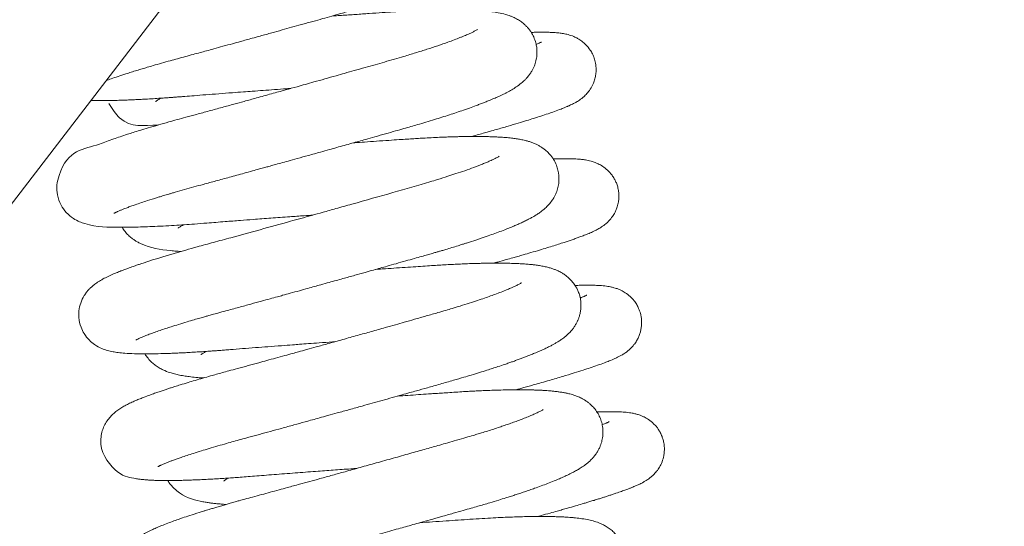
# Model space of a CAD drawing. Header units: inches. Extents: x 0 to 77643, y -44170 to 0.
# Tile 438 of 546: x 76276.89 to 76281.84, y -39549.26 to -39546.71. Entities that reach past the tile are written whole.
import ezdxf

# ---------------------------------------------------------------- set-up
doc = ezdxf.new("R2010")
doc.units = ezdxf.units.IN
doc.header["$MEASUREMENT"] = 0
doc.layers.get('0').update_dxf_attribs({"lineweight": 0})
doc.layers.get('Defpoints').update_dxf_attribs({"lineweight": 0})
doc.styles.get("Standard").update_dxf_attribs({"font": 'arial.ttf', "width": 0.75})
doc.dimstyles.get("Standard").update_dxf_attribs({"dimtxt": 0.18, "dimasz": 0.18, "dimexe": 0.18, "dimexo": 0.0625, "dimgap": 0.09, "dimtad": 0, "dimtih": 1, "dimtoh": 1, "dimdec": 4, "dimzin": 0, "dimdsep": 46, "dimtxsty": 'Standard', "dimcen": 0.09, "dimadec": 0, "dimazin": 0, "dimtfac": 1, "dimtdec": 4, "dimtofl": 0, "dimtmove": 0, "dimatfit": 3, "dimfxl": 1, "dimtolj": 1, "dimtzin": 0, "dimarcsym": 0})

# ---------------------------------------------------------------- blocks, each defined once
blk = doc.blocks.new('*D1798')
at = {"color": 0, "linetype": 'Continuous', "lineweight": -2}
for p, q in [((76255.676, -39499.3347), (76255.676, -39778.2568)), ((76392.3455, -39761.3342), (76392.3455, -39778.2568)), ((76362.3455, -39778.0768), (76285.676, -39778.0768))]:
    blk.add_line(p, q, dxfattribs=at)
at = {"color": 0}
for points in [[(76285.676, -39773.0768), (76285.676, -39783.0768), (76255.676, -39778.0768)], [(76362.3455, -39783.0768), (76362.3455, -39773.0768), (76392.3455, -39778.0768)]]:
    blk.add_solid(points, dxfattribs=at)
at = {"layer": 'Defpoints', "color": 0}
for p in [(76255.676, -39499.2722), (76392.3455, -39761.2717), (76255.676, -39778.0768)]:
    blk.add_point(p, dxfattribs=at)
at = {"linetype": 'Continuous', "lineweight": 20, "ltscale": 12, "insert": (76325.7482, -39757.5668), "char_height": 30, "attachment_point": 5}
blk.add_mtext('\\A1;C', dxfattribs=at)
blk = doc.blocks.new('A$C440D5DCA')
at = {"color": 7, "linetype": 'Continuous'}
blk.add_line((408.177, 2476.251), (186.206, 2186.666), dxfattribs=at)
for points, knots in [([(245.505, 2264.032), (245.589, 2264.063), (245.78, 2264.132), (246.111, 2264.247), (246.454, 2264.359), (246.774, 2264.461), (247.052, 2264.547), (247.323, 2264.63), (247.594, 2264.71), (247.915, 2264.805), (248.299, 2264.915), (248.713, 2265.031), (249.112, 2265.14), (249.498, 2265.245), (249.876, 2265.348), (250.232, 2265.445), (250.577, 2265.539), (250.959, 2265.644), (251.395, 2265.764), (251.84, 2265.887), (252.232, 2265.995), (252.561, 2266.086), (252.892, 2266.177), (253.322, 2266.296), (253.822, 2266.435), (254.35, 2266.582), (254.844, 2266.72), (255.362, 2266.864), (255.882, 2267.01), (256.394, 2267.153), (256.839, 2267.278), (257.217, 2267.385), (257.521, 2267.47), (257.786, 2267.545), (258.048, 2267.619), (258.336, 2267.701), (258.644, 2267.788), (258.982, 2267.884), (259.357, 2267.991), (259.788, 2268.113), (260.266, 2268.253), (260.734, 2268.393), (261.145, 2268.52), (261.487, 2268.629), (261.798, 2268.729), (262.113, 2268.834), (262.43, 2268.943), (262.74, 2269.052), (263.031, 2269.159), (263.311, 2269.265), (263.554, 2269.361), (263.783, 2269.455), (263.996, 2269.547), (264.187, 2269.633), (264.344, 2269.707), (264.486, 2269.778), (264.636, 2269.857), (264.788, 2269.941), (264.944, 2270.036), (265.078, 2270.125), (265.211, 2270.223), (265.337, 2270.326), (265.445, 2270.426), (265.545, 2270.53), (265.639, 2270.64), (265.721, 2270.75), (265.788, 2270.856), (265.843, 2270.951), (265.898, 2271.062), (265.977, 2271.255), (266.041, 2271.495), (266.081, 2271.857), (266.043, 2272.218), (265.929, 2272.558), (265.811, 2272.791), (265.676, 2272.984), (265.573, 2273.103), (265.461, 2273.215), (265.351, 2273.311), (265.199, 2273.422), (265.021, 2273.529), (264.783, 2273.641), (264.507, 2273.734), (264.241, 2273.799), (263.954, 2273.851), (263.708, 2273.883), (263.468, 2273.908), (263.225, 2273.928), (262.931, 2273.946), (262.615, 2273.958), (262.317, 2273.965), (262.026, 2273.968), (261.722, 2273.969), (261.396, 2273.966), (261.054, 2273.96), (260.732, 2273.951), (260.446, 2273.941), (260.168, 2273.931), (259.848, 2273.917), (259.488, 2273.899), (259.131, 2273.879), (258.799, 2273.859), (258.441, 2273.835), (258.023, 2273.807), (257.493, 2273.772), (256.873, 2273.73), (256.274, 2273.688), (255.895, 2273.662), (255.749, 2273.652)], [0.318420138, 0.318420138, 0.318420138, 0.318420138, 0.318528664, 0.318652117, 0.318775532, 0.31885778, 0.318936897, 0.319009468, 0.319075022, 0.319147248, 0.319250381, 0.319349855, 0.319431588, 0.319515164, 0.31959826, 0.319669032, 0.319734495, 0.319807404, 0.319897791, 0.319991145, 0.320066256, 0.320122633, 0.320179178, 0.320253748, 0.320365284, 0.320459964, 0.320549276, 0.320641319, 0.320750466, 0.320841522, 0.320931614, 0.321004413, 0.321059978, 0.321108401, 0.32116026, 0.321215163, 0.321280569, 0.321346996, 0.321422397, 0.321514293, 0.321621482, 0.321736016, 0.321832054, 0.321911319, 0.321986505, 0.322066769, 0.322158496, 0.322245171, 0.322332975, 0.322420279, 0.32251003, 0.322576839, 0.322661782, 0.322747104, 0.322800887, 0.322856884, 0.322927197, 0.323001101, 0.32306805, 0.32314303, 0.32320428, 0.323253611, 0.323313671, 0.323355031, 0.323390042, 0.323441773, 0.323465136, 0.323488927, 0.323524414, 0.323561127, 0.323627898, 0.323684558, 0.323794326, 0.323848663, 0.323909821, 0.323958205, 0.32399836, 0.324025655, 0.32407088, 0.324116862, 0.324162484, 0.324251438, 0.32436887, 0.32448395, 0.32459061, 0.324710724, 0.324776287, 0.324862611, 0.324973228, 0.325075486, 0.325163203, 0.325243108, 0.325325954, 0.32541442, 0.325500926, 0.325585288, 0.325649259, 0.325703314, 0.32577847, 0.325865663, 0.325939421, 0.326007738, 0.326074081, 0.326160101, 0.326261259, 0.326388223, 0.326518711, 0.32659958, 0.32659958, 0.32659958, 0.32659958]), ([(245.913, 2257.365), (245.913, 2257.365), (245.916, 2257.367), (245.933, 2257.376), (245.967, 2257.394), (246.001, 2257.411), (246.043, 2257.431), (246.109, 2257.461), (246.205, 2257.503), (246.333, 2257.555), (246.457, 2257.604), (246.595, 2257.657), (246.765, 2257.719), (247, 2257.803), (247.281, 2257.898), (247.643, 2258.017), (247.981, 2258.124), (248.264, 2258.21), (248.413, 2258.255), (248.537, 2258.293), (248.668, 2258.332), (248.821, 2258.377), (249.083, 2258.453), (249.448, 2258.558), (249.922, 2258.69), (250.446, 2258.833), (251.042, 2258.995), (251.727, 2259.182), (252.343, 2259.351), (252.849, 2259.491), (253.193, 2259.586), (253.466, 2259.661), (253.716, 2259.73), (253.984, 2259.804), (254.308, 2259.894), (254.691, 2260), (255.155, 2260.129), (255.698, 2260.28), (256.239, 2260.431), (256.713, 2260.564), (257.113, 2260.676), (257.486, 2260.78), (257.856, 2260.884), (258.215, 2260.985), (258.602, 2261.094), (259.054, 2261.222), (259.554, 2261.363), (260.041, 2261.501), (260.463, 2261.622), (260.831, 2261.726), (261.201, 2261.834), (261.601, 2261.952), (262.01, 2262.076), (262.405, 2262.199), (262.77, 2262.316), (263.134, 2262.437), (263.501, 2262.561), (263.858, 2262.687), (264.153, 2262.796), (264.384, 2262.883), (264.58, 2262.96), (264.81, 2263.053), (265.05, 2263.154), (265.264, 2263.25), (265.417, 2263.323), (265.543, 2263.384), (265.706, 2263.467), (265.904, 2263.577), (266.139, 2263.723), (266.351, 2263.877), (266.526, 2264.031), (266.648, 2264.158), (266.74, 2264.265), (266.821, 2264.373), (266.883, 2264.47), (266.939, 2264.565), (266.996, 2264.677), (267.073, 2264.86), (267.141, 2265.098), (267.171, 2265.337), (267.173, 2265.543), (267.157, 2265.728), (267.112, 2265.965), (267.019, 2266.226), (266.9, 2266.445), (266.784, 2266.61), (266.677, 2266.736), (266.543, 2266.87), (266.381, 2267.002), (266.179, 2267.131), (265.996, 2267.222), (265.794, 2267.304), (265.541, 2267.385), (265.247, 2267.451), (264.924, 2267.501), (264.611, 2267.536), (264.257, 2267.565), (263.846, 2267.585), (263.409, 2267.596), (263.022, 2267.6), (262.659, 2267.598), (262.313, 2267.593), (261.947, 2267.585), (261.556, 2267.573), (261.077, 2267.554), (260.534, 2267.527), (259.948, 2267.493), (259.367, 2267.454), (258.853, 2267.42), (258.402, 2267.389), (258.056, 2267.365), (257.703, 2267.341), (257.358, 2267.317), (257.079, 2267.298), (256.913, 2267.287), (256.858, 2267.283), (256.854, 2267.283)], [0.305017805, 0.305017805, 0.305017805, 0.305017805, 0.305052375, 0.305098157, 0.305146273, 0.305190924, 0.30522697, 0.305267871, 0.305345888, 0.305423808, 0.3054832, 0.305532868, 0.305612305, 0.305697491, 0.305804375, 0.305902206, 0.306043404, 0.306098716, 0.306133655, 0.306162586, 0.306196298, 0.306234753, 0.306277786, 0.306390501, 0.306495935, 0.306600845, 0.306734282, 0.306872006, 0.30701914, 0.307099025, 0.307166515, 0.30721759, 0.307255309, 0.307308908, 0.307369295, 0.307438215, 0.307524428, 0.307629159, 0.307741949, 0.307827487, 0.307895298, 0.307967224, 0.30803895, 0.308106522, 0.308174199, 0.308263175, 0.308372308, 0.308473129, 0.308560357, 0.308636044, 0.308708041, 0.308801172, 0.308902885, 0.308990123, 0.30908399, 0.30917409, 0.309272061, 0.309380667, 0.309478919, 0.309539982, 0.309600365, 0.309672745, 0.309776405, 0.309862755, 0.309921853, 0.30996587, 0.310021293, 0.31013446, 0.310237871, 0.31035507, 0.310439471, 0.310481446, 0.310519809, 0.31056478, 0.310590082, 0.310611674, 0.310647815, 0.310685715, 0.310749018, 0.31080573, 0.310841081, 0.310877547, 0.310923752, 0.310990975, 0.311048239, 0.311083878, 0.311124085, 0.311161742, 0.311217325, 0.311283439, 0.311359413, 0.31141226, 0.31150595, 0.311658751, 0.311786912, 0.31189085, 0.312016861, 0.312169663, 0.31229649, 0.312414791, 0.312498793, 0.312589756, 0.312682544, 0.312770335, 0.31286839, 0.313012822, 0.313128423, 0.313239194, 0.313370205, 0.313435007, 0.313502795, 0.313569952, 0.31363601, 0.313697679, 0.313725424, 0.313728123, 0.313728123, 0.313728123, 0.313728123]), ([(264.174, 2266.607), (264.174, 2266.607), (264.172, 2266.605), (264.147, 2266.589), (264.093, 2266.558), (264.022, 2266.52), (263.959, 2266.488), (263.847, 2266.433), (263.709, 2266.371), (263.577, 2266.313), (263.447, 2266.259), (263.178, 2266.15), (262.769, 2265.996), (262.198, 2265.796), (261.655, 2265.617), (261.08, 2265.436), (260.528, 2265.269), (260.003, 2265.116), (259.523, 2264.979), (259.03, 2264.838), (258.523, 2264.693), (258.012, 2264.548), (257.524, 2264.41), (257.032, 2264.271), (256.518, 2264.126), (256.002, 2263.981), (255.537, 2263.851), (255.061, 2263.718), (254.494, 2263.56), (253.81, 2263.37), (253.115, 2263.177), (252.486, 2263.004), (251.913, 2262.846), (251.325, 2262.685), (250.694, 2262.513), (250.083, 2262.346), (249.547, 2262.202), (249.083, 2262.075), (248.621, 2261.946), (248.132, 2261.806), (247.652, 2261.665), (247.232, 2261.538), (246.892, 2261.433), (246.557, 2261.326), (246.229, 2261.219), (245.877, 2261.1), (245.526, 2260.977), (244.511, 2260.568), (243.492, 2260.591), (243.019, 2258.794), (243.052, 2258.267), (243.225, 2257.786), (243.523, 2257.376), (243.867, 2257.098), (244.189, 2256.933), (245.031, 2256.646), (245.688, 2256.666), (246.824, 2256.667), (247.349, 2256.681), (247.849, 2256.7), (248.374, 2256.725), (249.072, 2256.764), (249.807, 2256.814), (250.669, 2256.881), (251.437, 2256.942), (252.218, 2257.003), (252.984, 2257.061), (253.811, 2257.123), (254.67, 2257.187), (255.375, 2257.238), (255.763, 2257.266), (255.908, 2257.277)], [0.690760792, 0.690760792, 0.690760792, 0.690760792, 0.690779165, 0.690865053, 0.690941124, 0.690992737, 0.691028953, 0.691116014, 0.691196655, 0.69125336, 0.691306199, 0.691368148, 0.691584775, 0.691736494, 0.691885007, 0.692030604, 0.692170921, 0.69227524, 0.692383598, 0.692482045, 0.692584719, 0.692694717, 0.69278938, 0.692872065, 0.692981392, 0.693085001, 0.693166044, 0.69324426, 0.693353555, 0.693485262, 0.693629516, 0.693746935, 0.693845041, 0.693960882, 0.694092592, 0.694223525, 0.694337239, 0.694432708, 0.694526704, 0.694647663, 0.694774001, 0.694879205, 0.694970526, 0.695050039, 0.695160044, 0.695263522, 0.695384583, 0.695517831, 0.696422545, 0.696527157, 0.696623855, 0.696732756, 0.696827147, 0.696934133, 0.697031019, 0.697127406, 0.697866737, 0.698055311, 0.698192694, 0.698317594, 0.698455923, 0.698587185, 0.698812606, 0.69894371, 0.699129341, 0.699277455, 0.699398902, 0.699565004, 0.699738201, 0.699869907, 0.699948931, 0.699948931, 0.699948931, 0.699948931]), ([(263.88, 2261.229), (263.888, 2261.231), (264.013, 2261.265), (264.231, 2261.326), (264.526, 2261.408), (264.822, 2261.491), (265.119, 2261.575), (265.426, 2261.663), (265.799, 2261.772), (266.214, 2261.895), (266.639, 2262.024), (267.021, 2262.143), (267.382, 2262.259), (267.732, 2262.376), (268.069, 2262.494), (268.313, 2262.584), (268.482, 2262.65), (268.569, 2262.685), (268.64, 2262.715), (268.699, 2262.74), (268.754, 2262.764), (268.826, 2262.796), (268.912, 2262.837), (269.001, 2262.881), (269.082, 2262.924), (269.16, 2262.968), (269.253, 2263.025), (269.356, 2263.094), (269.488, 2263.196), (269.64, 2263.336), (269.817, 2263.547), (269.941, 2263.753), (270.039, 2263.977), (270.102, 2264.183), (270.141, 2264.425), (270.149, 2264.694), (270.111, 2264.97), (270.038, 2265.208), (269.951, 2265.404), (269.828, 2265.616), (269.65, 2265.834), (269.428, 2266.028), (269.219, 2266.162), (268.975, 2266.28), (268.731, 2266.358), (268.492, 2266.408), (268.262, 2266.439), (268.029, 2266.458), (267.797, 2266.468), (267.611, 2266.472), (267.475, 2266.472), (267.372, 2266.472), (267.257, 2266.471), (267.113, 2266.469), (266.986, 2266.466), (266.903, 2266.463), (266.884, 2266.463)], [0.313441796, 0.313441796, 0.313441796, 0.313441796, 0.31344745, 0.313523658, 0.313587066, 0.31364813, 0.313729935, 0.313799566, 0.313875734, 0.314011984, 0.314132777, 0.314239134, 0.314361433, 0.314488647, 0.314615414, 0.31476184, 0.314813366, 0.314858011, 0.314893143, 0.314922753, 0.314950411, 0.314982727, 0.31503699, 0.315091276, 0.315130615, 0.315166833, 0.315214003, 0.315263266, 0.315313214, 0.315367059, 0.315426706, 0.315491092, 0.315524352, 0.315574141, 0.315618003, 0.315668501, 0.31573014, 0.315778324, 0.315812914, 0.315854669, 0.315923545, 0.315982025, 0.316040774, 0.316095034, 0.316193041, 0.316291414, 0.316393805, 0.31651526, 0.31662359, 0.316711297, 0.31675109, 0.316790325, 0.316834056, 0.316883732, 0.316950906, 0.316969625, 0.316969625, 0.316969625, 0.316969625]), ([(267.39, 2265.974), (267.39, 2265.974), (267.387, 2265.972), (267.365, 2265.961), (267.314, 2265.938), (267.26, 2265.915), (267.202, 2265.891), (267.155, 2265.872), (267.127, 2265.862)], [0.6863337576, 0.6863337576, 0.6863337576, 0.6863337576, 0.6863647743, 0.686431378, 0.6864984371, 0.6865417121, 0.6865853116, 0.6866385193, 0.6866385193, 0.6866385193, 0.6866385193]), ([(244.75, 2263.043), (244.845, 2263.04), (245.032, 2263.036), (245.324, 2263.035), (245.602, 2263.037), (245.878, 2263.041), (246.149, 2263.048), (246.428, 2263.057), (246.696, 2263.068), (246.953, 2263.079), (247.215, 2263.092), (247.526, 2263.109), (247.875, 2263.129), (248.214, 2263.151), (248.483, 2263.169), (248.686, 2263.184), (248.866, 2263.197), (249.052, 2263.211), (249.258, 2263.227), (249.553, 2263.25), (249.978, 2263.284), (250.543, 2263.328), (251.184, 2263.377), (251.815, 2263.425), (252.379, 2263.468), (252.896, 2263.507), (253.416, 2263.545), (253.993, 2263.587), (254.458, 2263.621), (254.733, 2263.641), (254.802, 2263.646)], [0.684871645, 0.684871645, 0.684871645, 0.684871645, 0.684977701, 0.685071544, 0.685164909, 0.685240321, 0.685319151, 0.685398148, 0.685469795, 0.685531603, 0.685594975, 0.685665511, 0.685756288, 0.685839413, 0.685896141, 0.685934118, 0.685972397, 0.686011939, 0.686053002, 0.6861021, 0.686195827, 0.686312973, 0.686439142, 0.686568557, 0.686671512, 0.686754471, 0.686854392, 0.686957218, 0.687069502, 0.687107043, 0.687107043, 0.687107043, 0.687107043]), ([(245.66, 2262.89), (245.822, 2262.598), (246.587, 2261.559), (247.388, 2261.803), (248.142, 2261.802)], [0.6797454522, 0.6797454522, 0.6797454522, 0.6797454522, 0.6799766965, 0.6806893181, 0.6806893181, 0.6806893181, 0.6806893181]), ([(247.997, 2262.985), (247.997, 2262.985), (247.999, 2262.986), (248.009, 2262.994), (248.045, 2263.018), (248.109, 2263.058), (248.165, 2263.09), (248.221, 2263.121), (248.262, 2263.143), (248.287, 2263.156)], [0.3226974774, 0.3226974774, 0.3226974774, 0.3226974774, 0.3227158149, 0.3227689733, 0.3228430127, 0.3229077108, 0.3229474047, 0.3229836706, 0.3230296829, 0.3230296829, 0.3230296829, 0.3230296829]), ([(247.019, 2250.996), (247.019, 2250.996), (247.021, 2250.997), (247.031, 2251.003), (247.068, 2251.023), (247.151, 2251.063), (247.291, 2251.125), (247.462, 2251.196), (247.677, 2251.279), (247.936, 2251.374), (248.217, 2251.472), (248.503, 2251.568), (248.81, 2251.667), (249.166, 2251.779), (249.555, 2251.898), (249.919, 2252.006), (250.213, 2252.091), (250.443, 2252.157), (250.647, 2252.214), (250.871, 2252.277), (251.167, 2252.359), (251.611, 2252.479), (252.162, 2252.629), (252.763, 2252.794), (253.29, 2252.938), (253.734, 2253.06), (254.091, 2253.159), (254.425, 2253.251), (254.793, 2253.353), (255.216, 2253.47), (255.626, 2253.583), (255.984, 2253.683), (256.343, 2253.783), (256.819, 2253.915), (257.391, 2254.075), (257.991, 2254.242), (258.501, 2254.386), (258.927, 2254.505), (259.296, 2254.609), (259.676, 2254.716), (260.105, 2254.837), (260.564, 2254.967), (260.993, 2255.089), (261.355, 2255.191), (261.653, 2255.276), (261.887, 2255.343), (262.077, 2255.398), (262.237, 2255.444), (262.404, 2255.493), (262.621, 2255.558), (262.897, 2255.641), (263.181, 2255.728), (263.414, 2255.8), (263.602, 2255.86), (263.863, 2255.943), (264.211, 2256.057), (264.612, 2256.194), (264.977, 2256.323), (265.313, 2256.446), (265.619, 2256.564), (265.887, 2256.672), (266.107, 2256.765), (266.305, 2256.852), (266.502, 2256.943), (266.686, 2257.033), (266.862, 2257.126), (267.025, 2257.218), (267.19, 2257.319), (267.377, 2257.448), (267.569, 2257.602), (267.763, 2257.793), (267.918, 2257.987), (268.029, 2258.166), (268.106, 2258.315), (268.178, 2258.491), (268.245, 2258.724), (268.292, 2259.078), (268.26, 2259.448), (268.147, 2259.805), (268.008, 2260.081), (267.828, 2260.323), (267.659, 2260.491), (267.519, 2260.605), (267.395, 2260.692), (267.263, 2260.771), (267.112, 2260.847), (266.955, 2260.913), (266.791, 2260.97), (266.608, 2261.022), (266.412, 2261.067), (266.188, 2261.107), (265.943, 2261.142), (265.7, 2261.168), (265.46, 2261.187), (265.256, 2261.2), (265.041, 2261.211), (264.798, 2261.22), (264.524, 2261.226), (264.25, 2261.23), (263.985, 2261.23), (263.731, 2261.228), (263.487, 2261.225), (263.249, 2261.22), (263.009, 2261.214), (262.751, 2261.206), (262.439, 2261.195), (262.07, 2261.179), (261.677, 2261.159), (261.311, 2261.138), (260.978, 2261.118), (260.627, 2261.095), (260.213, 2261.067), (259.7, 2261.033), (259.119, 2260.993), (258.543, 2260.954), (258.159, 2260.927), (257.977, 2260.914), (257.959, 2260.913)], [0.292143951, 0.292143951, 0.292143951, 0.292143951, 0.292169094, 0.292212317, 0.29225537, 0.292372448, 0.292462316, 0.292552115, 0.292663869, 0.292769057, 0.29287331, 0.292970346, 0.29305377, 0.293162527, 0.293278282, 0.293368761, 0.293439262, 0.293493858, 0.29353418, 0.293581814, 0.29364808, 0.293732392, 0.293871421, 0.293995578, 0.29409945, 0.294185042, 0.294255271, 0.294306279, 0.294377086, 0.294465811, 0.294545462, 0.294608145, 0.294667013, 0.294746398, 0.294874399, 0.294987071, 0.295083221, 0.295163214, 0.295229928, 0.295295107, 0.295383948, 0.295481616, 0.295568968, 0.295644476, 0.295705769, 0.295756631, 0.295793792, 0.295828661, 0.295861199, 0.295904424, 0.29597325, 0.296049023, 0.296102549, 0.296139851, 0.296186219, 0.296296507, 0.296408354, 0.296510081, 0.296608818, 0.296713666, 0.296804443, 0.296884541, 0.296953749, 0.297030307, 0.297121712, 0.297192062, 0.297261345, 0.29734549, 0.297426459, 0.297531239, 0.297613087, 0.297694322, 0.297738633, 0.297775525, 0.297814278, 0.297873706, 0.297932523, 0.298043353, 0.298099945, 0.298167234, 0.298238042, 0.298299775, 0.298337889, 0.298373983, 0.298422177, 0.298470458, 0.298530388, 0.298597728, 0.298659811, 0.298751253, 0.298840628, 0.298932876, 0.299040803, 0.299122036, 0.299188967, 0.299250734, 0.299334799, 0.299419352, 0.299498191, 0.299571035, 0.299638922, 0.299700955, 0.299759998, 0.299817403, 0.299877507, 0.299944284, 0.300035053, 0.300128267, 0.300202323, 0.300268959, 0.300336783, 0.300418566, 0.30051935, 0.30064085, 0.300754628, 0.300845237, 0.300855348, 0.300855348, 0.300855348, 0.300855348]), ([(265.279, 2260.237), (265.279, 2260.237), (265.273, 2260.233), (265.239, 2260.212), (265.175, 2260.175), (265.081, 2260.127), (265.003, 2260.088), (264.918, 2260.048), (264.797, 2259.993), (264.635, 2259.924), (264.375, 2259.817), (264.019, 2259.68), (263.566, 2259.517), (263.126, 2259.368), (262.668, 2259.218), (262.229, 2259.08), (260.795, 2258.645), (259.01, 2258.147), (257.121, 2257.616), (256.442, 2257.426), (255.852, 2257.261), (255.305, 2257.109), (253.928, 2256.726), (252.582, 2256.356), (251.345, 2256.02), (250.918, 2255.904), (250.5, 2255.791), (250.033, 2255.662), (248.885, 2255.339), (247.944, 2255.052), (247.244, 2254.819), (247.075, 2254.762), (246.858, 2254.687), (246.624, 2254.603), (246.422, 2254.528), (246.267, 2254.468), (246.142, 2254.419), (246.019, 2254.369), (245.89, 2254.315), (245.754, 2254.255), (245.621, 2254.194), (245.484, 2254.127), (245.384, 2254.075), (245.282, 2254.018), (245.185, 2253.962), (245.068, 2253.887), (244.963, 2253.812), (244.864, 2253.735), (244.753, 2253.639), (244.643, 2253.528), (244.527, 2253.39), (244.385, 2253.188), (244.232, 2252.873), (244.145, 2252.49), (244.138, 2252.069), (244.227, 2251.67), (244.424, 2251.277), (244.656, 2250.989), (244.984, 2250.721), (245.298, 2250.561), (245.603, 2250.458), (245.86, 2250.401), (246.15, 2250.357), (246.483, 2250.324), (246.93, 2250.302), (247.445, 2250.294), (247.992, 2250.3), (248.427, 2250.311), (248.728, 2250.322), (248.868, 2250.328), (249.04, 2250.335), (249.267, 2250.345), (249.584, 2250.362), (249.922, 2250.381), (250.251, 2250.401), (250.548, 2250.421), (250.791, 2250.437), (251.011, 2250.453), (251.232, 2250.47), (251.484, 2250.489), (251.86, 2250.519), (252.376, 2250.56), (253.006, 2250.609), (253.662, 2250.659), (254.286, 2250.706), (254.819, 2250.746), (255.27, 2250.78), (255.716, 2250.813), (256.266, 2250.853), (256.71, 2250.885), (256.971, 2250.904), (257.013, 2250.907)], [0.703601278, 0.703601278, 0.703601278, 0.703601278, 0.70364904, 0.703726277, 0.703792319, 0.703870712, 0.70392319, 0.703968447, 0.704032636, 0.704113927, 0.704199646, 0.70436014, 0.704504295, 0.70463238, 0.704740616, 0.704871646, 0.704963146, 0.705767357, 0.705920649, 0.706042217, 0.706151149, 0.706252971, 0.706350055, 0.706928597, 0.707017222, 0.707110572, 0.707196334, 0.707285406, 0.707417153, 0.70797855, 0.708012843, 0.708063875, 0.708139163, 0.70823033, 0.708305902, 0.708360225, 0.708410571, 0.708456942, 0.708513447, 0.70857791, 0.708642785, 0.708703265, 0.708765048, 0.708800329, 0.708857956, 0.708921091, 0.708965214, 0.709002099, 0.709058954, 0.70910265, 0.709144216, 0.70919573, 0.709285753, 0.709368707, 0.709435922, 0.709536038, 0.709608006, 0.709698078, 0.709773, 0.70988857, 0.709990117, 0.710110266, 0.710221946, 0.710368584, 0.710559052, 0.710752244, 0.710908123, 0.711070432, 0.711123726, 0.711154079, 0.711178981, 0.711253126, 0.711330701, 0.711410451, 0.711493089, 0.711557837, 0.711609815, 0.711653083, 0.711700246, 0.711751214, 0.711812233, 0.711934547, 0.712064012, 0.712184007, 0.712312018, 0.712416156, 0.712479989, 0.712560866, 0.712660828, 0.712780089, 0.712802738, 0.712802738, 0.712802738, 0.712802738]), ([(264.993, 2254.86), (265.061, 2254.879), (265.276, 2254.938), (265.602, 2255.028), (265.934, 2255.121), (266.218, 2255.201), (266.521, 2255.288), (266.893, 2255.396), (267.289, 2255.513), (267.675, 2255.63), (268.016, 2255.736), (268.323, 2255.833), (268.577, 2255.916), (268.797, 2255.989), (268.995, 2256.057), (269.189, 2256.125), (269.356, 2256.186), (269.493, 2256.238), (269.609, 2256.283), (269.727, 2256.33), (269.849, 2256.382), (269.947, 2256.425), (270.03, 2256.464), (270.107, 2256.501), (270.188, 2256.543), (270.278, 2256.592), (270.369, 2256.647), (270.456, 2256.704), (270.539, 2256.764), (270.635, 2256.839), (270.772, 2256.965), (270.921, 2257.135), (271.048, 2257.328), (271.141, 2257.514), (271.214, 2257.709), (271.264, 2257.919), (271.287, 2258.123), (271.289, 2258.315), (271.267, 2258.524), (271.218, 2258.738), (271.146, 2258.934), (271.056, 2259.113), (270.957, 2259.268), (270.84, 2259.414), (270.685, 2259.573), (270.477, 2259.734), (270.263, 2259.852), (270.065, 2259.936), (269.902, 2259.987), (269.737, 2260.027), (269.585, 2260.054), (269.406, 2260.078), (269.226, 2260.093), (269.057, 2260.102), (268.887, 2260.108), (268.682, 2260.112), (268.423, 2260.111), (268.18, 2260.107), (268.03, 2260.102), (267.983, 2260.101)], [0.300572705, 0.300572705, 0.300572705, 0.300572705, 0.300617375, 0.300714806, 0.300792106, 0.30084862, 0.30091757, 0.301013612, 0.301130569, 0.301233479, 0.301338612, 0.301435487, 0.301526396, 0.30159642, 0.301671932, 0.301751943, 0.301830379, 0.301887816, 0.301939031, 0.301996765, 0.302063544, 0.302125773, 0.302159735, 0.302197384, 0.302247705, 0.302294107, 0.302340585, 0.302384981, 0.302414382, 0.30245358, 0.30249594, 0.302556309, 0.302610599, 0.302642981, 0.302684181, 0.302734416, 0.302770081, 0.302804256, 0.302846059, 0.302891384, 0.302931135, 0.302967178, 0.303009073, 0.303040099, 0.303080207, 0.303146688, 0.303211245, 0.303258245, 0.303327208, 0.303384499, 0.303447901, 0.30353374, 0.303630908, 0.303704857, 0.303768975, 0.303857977, 0.303966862, 0.304076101, 0.304123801, 0.304123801, 0.304123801, 0.304123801]), ([(246.319, 2256.666), (246.32, 2256.664), (246.366, 2256.586), (246.463, 2256.448), (246.636, 2256.258), (246.795, 2256.121), (246.946, 2256.013), (247.096, 2255.922), (247.726, 2255.605), (248.286, 2255.534), (249.011, 2255.464), (249.183, 2255.451), (249.268, 2255.445), (249.281, 2255.445)], [0.692359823, 0.692359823, 0.692359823, 0.692359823, 0.692361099, 0.692420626, 0.692478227, 0.692535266, 0.692580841, 0.692631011, 0.692689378, 0.693268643, 0.693355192, 0.693423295, 0.693436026, 0.693436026, 0.693436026, 0.693436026]), ([(249.141, 2256.624), (249.141, 2256.624), (249.142, 2256.625), (249.153, 2256.633), (249.172, 2256.646), (249.242, 2256.691), (249.315, 2256.733), (249.377, 2256.767), (249.416, 2256.788), (249.421, 2256.79)], [0.3098350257, 0.3098350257, 0.3098350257, 0.3098350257, 0.3098357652, 0.3098975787, 0.3099641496, 0.3100309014, 0.3100864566, 0.3101538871, 0.3101617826, 0.3101617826, 0.3101617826, 0.3101617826]), ([(248.124, 2244.626), (248.124, 2244.626), (248.126, 2244.628), (248.138, 2244.635), (248.163, 2244.648), (248.199, 2244.666), (248.24, 2244.685), (248.311, 2244.718), (248.424, 2244.768), (248.587, 2244.834), (248.749, 2244.896), (248.907, 2244.955), (249.086, 2245.02), (249.31, 2245.098), (249.582, 2245.189), (249.918, 2245.299), (250.288, 2245.415), (250.7, 2245.54), (251.123, 2245.665), (251.539, 2245.785), (251.924, 2245.893), (252.299, 2245.997), (252.728, 2246.113), (253.222, 2246.248), (253.768, 2246.397), (254.348, 2246.556), (254.931, 2246.716), (255.452, 2246.86), (255.882, 2246.979), (256.26, 2247.083), (256.676, 2247.199), (257.173, 2247.336), (257.753, 2247.498), (258.339, 2247.661), (258.889, 2247.815), (259.394, 2247.956), (259.894, 2248.097), (260.359, 2248.228), (260.764, 2248.342), (261.191, 2248.462), (261.701, 2248.606), (262.325, 2248.784), (262.937, 2248.957), (263.456, 2249.108), (263.891, 2249.237), (264.277, 2249.355), (264.634, 2249.467), (264.941, 2249.565), (265.24, 2249.663), (265.513, 2249.755), (265.754, 2249.838), (265.948, 2249.906), (266.137, 2249.974), (266.325, 2250.043), (266.504, 2250.11), (266.678, 2250.177), (266.862, 2250.25), (267.075, 2250.337), (267.271, 2250.42), (267.456, 2250.503), (267.624, 2250.582), (267.79, 2250.663), (267.95, 2250.747), (268.092, 2250.826), (268.208, 2250.896), (268.306, 2250.958), (268.385, 2251.012), (268.471, 2251.073), (268.575, 2251.152), (268.686, 2251.247), (268.787, 2251.344), (268.873, 2251.435), (268.956, 2251.533), (269.046, 2251.654), (269.135, 2251.798), (269.205, 2251.933), (269.273, 2252.097), (269.319, 2252.243), (269.361, 2252.429), (269.383, 2252.634), (269.384, 2252.814), (269.369, 2252.967), (269.352, 2253.072), (269.315, 2253.243), (269.251, 2253.427), (269.168, 2253.603), (269.063, 2253.78), (268.918, 2253.97), (268.724, 2254.16), (268.548, 2254.292), (268.362, 2254.406), (268.201, 2254.486), (268.033, 2254.554), (267.872, 2254.608), (267.684, 2254.661), (267.473, 2254.707), (267.253, 2254.744), (267.044, 2254.772), (266.834, 2254.795), (266.646, 2254.811), (266.473, 2254.824), (266.33, 2254.832), (266.169, 2254.84), (265.94, 2254.849), (265.641, 2254.857), (265.291, 2254.861), (264.943, 2254.86), (264.633, 2254.856), (264.38, 2254.851), (264.138, 2254.845), (263.849, 2254.837), (263.51, 2254.824), (263.152, 2254.808), (262.795, 2254.79), (262.435, 2254.77), (262.057, 2254.747), (261.654, 2254.72), (261.19, 2254.689), (260.673, 2254.655), (260.123, 2254.617), (259.635, 2254.583), (259.283, 2254.559), (259.119, 2254.548), (259.065, 2254.544)], [0.279272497, 0.279272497, 0.279272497, 0.279272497, 0.279301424, 0.27934339, 0.279384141, 0.279432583, 0.279473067, 0.279507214, 0.279609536, 0.279704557, 0.279773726, 0.279839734, 0.279909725, 0.279986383, 0.280086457, 0.280184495, 0.280300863, 0.280405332, 0.280518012, 0.280621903, 0.280704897, 0.280784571, 0.280872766, 0.280983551, 0.281096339, 0.2812076, 0.281330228, 0.281437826, 0.281508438, 0.281575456, 0.281652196, 0.281742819, 0.281854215, 0.281976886, 0.282070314, 0.282163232, 0.28226125, 0.282354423, 0.28243024, 0.282496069, 0.282605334, 0.282733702, 0.282876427, 0.282990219, 0.283072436, 0.283169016, 0.283258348, 0.283328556, 0.283397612, 0.283487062, 0.283545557, 0.283596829, 0.283652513, 0.283710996, 0.283766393, 0.283820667, 0.283879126, 0.283951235, 0.284042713, 0.28409732, 0.284165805, 0.284245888, 0.284312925, 0.284375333, 0.284439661, 0.28447706, 0.284514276, 0.284552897, 0.284600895, 0.284659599, 0.28470906, 0.284740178, 0.284775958, 0.284821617, 0.284864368, 0.284904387, 0.284936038, 0.284972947, 0.28501585, 0.285063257, 0.285103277, 0.285132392, 0.285154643, 0.285185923, 0.285232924, 0.285270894, 0.28531055, 0.285365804, 0.285430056, 0.285496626, 0.285545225, 0.285615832, 0.285667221, 0.285730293, 0.285804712, 0.285895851, 0.285991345, 0.286074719, 0.286142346, 0.2862265, 0.286280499, 0.286325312, 0.28637226, 0.286440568, 0.286544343, 0.286643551, 0.286740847, 0.286826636, 0.286886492, 0.28693186, 0.287005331, 0.287093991, 0.287168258, 0.287245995, 0.28732815, 0.287399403, 0.28748314, 0.287575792, 0.287678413, 0.287787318, 0.287892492, 0.287953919, 0.287983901, 0.287983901, 0.287983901, 0.287983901]), ([(266.385, 2253.868), (266.385, 2253.868), (266.382, 2253.867), (266.362, 2253.853), (266.319, 2253.827), (266.24, 2253.784), (266.135, 2253.731), (265.961, 2253.65), (265.725, 2253.548), (265.462, 2253.44), (265.155, 2253.323), (264.845, 2253.21), (264.527, 2253.099), (264.173, 2252.979), (263.765, 2252.846), (263.34, 2252.713), (262.941, 2252.591), (262.57, 2252.481), (262.136, 2252.355), (261.614, 2252.206), (261.047, 2252.044), (260.53, 2251.897), (260.039, 2251.757), (259.485, 2251.601), (258.848, 2251.421), (258.136, 2251.221), (257.412, 2251.018), (256.719, 2250.825), (256.113, 2250.657), (255.619, 2250.52), (255.225, 2250.411), (254.861, 2250.31), (254.476, 2250.204), (254.041, 2250.085), (253.602, 2249.965), (253.141, 2249.838), (252.647, 2249.704), (252.145, 2249.567), (251.716, 2249.452), (251.367, 2249.356), (251.061, 2249.271), (250.734, 2249.179), (250.373, 2249.076), (249.999, 2248.967), (249.615, 2248.852), (249.278, 2248.749), (249.001, 2248.662), (248.795, 2248.596), (248.615, 2248.538), (248.428, 2248.476), (248.224, 2248.407), (248.005, 2248.332), (247.752, 2248.242), (247.507, 2248.151), (247.268, 2248.058), (247.041, 2247.965), (246.818, 2247.868), (246.598, 2247.763), (246.405, 2247.661), (246.221, 2247.552), (246.029, 2247.417), (245.86, 2247.273), (245.692, 2247.1), (245.527, 2246.876), (245.395, 2246.627), (245.297, 2246.345), (245.249, 2246.055), (245.241, 2245.269), (246.135, 2244.124), (246.788, 2244.066), (247.13, 2244.006), (247.274, 2243.987), (247.469, 2243.967), (247.658, 2243.953), (247.863, 2243.941), (248.088, 2243.933), (248.344, 2243.928), (248.63, 2243.926), (248.906, 2243.928), (249.158, 2243.933), (249.4, 2243.938), (249.667, 2243.947), (249.931, 2243.956), (250.152, 2243.966), (250.351, 2243.975), (250.582, 2243.987), (250.89, 2244.003), (251.243, 2244.024), (251.592, 2244.047), (251.927, 2244.07), (252.273, 2244.095), (252.66, 2244.125), (253.261, 2244.173), (254.086, 2244.238), (255.122, 2244.317), (256.116, 2244.392), (257.045, 2244.46), (257.695, 2244.507), (258.053, 2244.533), (258.118, 2244.538)], [0.71641897, 0.71641897, 0.71641897, 0.71641897, 0.716443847, 0.71651043, 0.716576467, 0.716639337, 0.716711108, 0.716842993, 0.716929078, 0.71705164, 0.717166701, 0.717262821, 0.717356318, 0.717456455, 0.71756564, 0.717682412, 0.717776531, 0.717851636, 0.717938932, 0.71806674, 0.718188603, 0.718292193, 0.718380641, 0.718481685, 0.718617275, 0.718748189, 0.718887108, 0.719026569, 0.719137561, 0.719228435, 0.719306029, 0.719361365, 0.719436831, 0.719527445, 0.719614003, 0.719694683, 0.719802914, 0.719913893, 0.720006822, 0.720076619, 0.720142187, 0.720210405, 0.72029932, 0.7203951, 0.720482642, 0.720587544, 0.72066146, 0.720712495, 0.720762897, 0.720818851, 0.720882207, 0.720954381, 0.721032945, 0.721143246, 0.721224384, 0.721315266, 0.721426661, 0.721531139, 0.721621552, 0.721728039, 0.721817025, 0.721880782, 0.721952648, 0.722021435, 0.722084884, 0.722140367, 0.722208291, 0.72226359, 0.722606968, 0.722938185, 0.722982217, 0.72306664, 0.723142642, 0.723223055, 0.723307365, 0.72338803, 0.723479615, 0.723581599, 0.723676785, 0.723740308, 0.723808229, 0.723885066, 0.72396303, 0.724020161, 0.724056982, 0.724113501, 0.724191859, 0.724278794, 0.724359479, 0.72442818, 0.724499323, 0.724583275, 0.724672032, 0.724870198, 0.725074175, 0.725264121, 0.72542299, 0.725582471, 0.725617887, 0.725617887, 0.725617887, 0.725617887]), ([(266.103, 2248.49), (266.239, 2248.527), (266.468, 2248.59), (266.78, 2248.677), (267.079, 2248.76), (267.421, 2248.858), (267.786, 2248.962), (268.141, 2249.066), (268.561, 2249.191), (269.02, 2249.331), (269.473, 2249.474), (269.865, 2249.602), (270.229, 2249.727), (270.543, 2249.84), (270.83, 2249.952), (271.053, 2250.046), (271.243, 2250.136), (271.391, 2250.213), (271.514, 2250.286), (271.638, 2250.37), (271.749, 2250.453), (271.892, 2250.581), (272.04, 2250.743), (272.175, 2250.939), (272.274, 2251.13), (272.343, 2251.306), (272.393, 2251.491), (272.427, 2251.696), (272.435, 2251.917), (272.415, 2252.133), (272.368, 2252.354), (272.293, 2252.569), (272.182, 2252.786), (272.039, 2252.993), (271.846, 2253.2), (271.613, 2253.378), (271.432, 2253.477), (271.31, 2253.532), (271.229, 2253.565), (271.144, 2253.595), (271.011, 2253.635), (270.875, 2253.667), (270.722, 2253.694), (270.578, 2253.713), (270.418, 2253.729), (270.256, 2253.739), (270.09, 2253.746), (269.926, 2253.75), (269.762, 2253.751), (269.576, 2253.75), (269.355, 2253.747), (269.18, 2253.742), (269.087, 2253.739), (269.085, 2253.738)], [0.287703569, 0.287703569, 0.287703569, 0.287703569, 0.287792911, 0.287854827, 0.287915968, 0.287999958, 0.288098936, 0.288186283, 0.288273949, 0.288436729, 0.288580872, 0.288700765, 0.288841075, 0.288993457, 0.289102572, 0.289250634, 0.289345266, 0.289416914, 0.289488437, 0.289533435, 0.289585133, 0.289625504, 0.289686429, 0.28973794, 0.289779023, 0.289818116, 0.289852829, 0.289891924, 0.289939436, 0.289980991, 0.290017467, 0.290070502, 0.290113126, 0.29015967, 0.290220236, 0.290287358, 0.290349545, 0.290374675, 0.290394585, 0.290423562, 0.290464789, 0.29053159, 0.290589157, 0.290661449, 0.290737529, 0.290817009, 0.290890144, 0.290963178, 0.291025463, 0.291093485, 0.291182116, 0.29127225, 0.291274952, 0.291274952, 0.291274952, 0.291274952]), ([(269.678, 2253.253), (269.68, 2253.254), (269.668, 2253.247), (269.642, 2253.235), (269.601, 2253.216), (269.558, 2253.198), (269.518, 2253.181), (269.465, 2253.16), (269.407, 2253.137), (269.362, 2253.12), (269.346, 2253.114)], [0.7118835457, 0.7118835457, 0.7118835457, 0.7118835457, 0.7119346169, 0.7119931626, 0.7120484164, 0.712082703, 0.7121149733, 0.7121493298, 0.7122021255, 0.7122309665, 0.7122309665, 0.7122309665, 0.7122309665]), ([(250.284, 2250.263), (250.284, 2250.263), (250.288, 2250.266), (250.315, 2250.285), (250.375, 2250.324), (250.46, 2250.373), (250.517, 2250.404), (250.548, 2250.421)], [0.2969738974, 0.2969738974, 0.2969738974, 0.2969738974, 0.2970141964, 0.2970786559, 0.2971696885, 0.2972279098, 0.2972891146, 0.2972891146, 0.2972891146, 0.2972891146]), ([(247.469, 2250.294), (247.516, 2250.216), (247.626, 2250.061), (247.807, 2249.87), (248.001, 2249.711), (248.187, 2249.59), (248.437, 2249.459), (248.691, 2249.362), (248.963, 2249.284), (249.218, 2249.226), (249.482, 2249.18), (249.791, 2249.138), (250.089, 2249.108), (250.311, 2249.091), (250.406, 2249.085)], [0.70508465, 0.70508465, 0.70508465, 0.70508465, 0.705146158, 0.705213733, 0.705268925, 0.705339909, 0.705405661, 0.705536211, 0.70562918, 0.705728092, 0.705839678, 0.705938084, 0.706062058, 0.706152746, 0.706152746, 0.706152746, 0.706152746]), ([(249.23, 2238.257), (249.23, 2238.257), (249.231, 2238.258), (249.245, 2238.266), (249.278, 2238.283), (249.338, 2238.313), (249.416, 2238.349), (249.486, 2238.379), (249.603, 2238.429), (249.776, 2238.498), (250.021, 2238.59), (250.289, 2238.685), (250.574, 2238.782), (250.857, 2238.876), (251.137, 2238.965), (251.407, 2239.049), (251.677, 2239.132), (251.914, 2239.203), (252.13, 2239.267), (252.372, 2239.337), (252.718, 2239.436), (253.126, 2239.551), (253.572, 2239.673), (254.001, 2239.789), (254.454, 2239.913), (254.907, 2240.037), (255.377, 2240.166), (255.871, 2240.302), (256.363, 2240.437), (256.793, 2240.556), (257.172, 2240.66), (257.615, 2240.783), (258.158, 2240.934), (258.745, 2241.097), (259.285, 2241.248), (259.765, 2241.382), (260.185, 2241.499), (260.571, 2241.607), (260.941, 2241.711), (261.353, 2241.827), (261.833, 2241.962), (262.382, 2242.117), (262.938, 2242.274), (263.437, 2242.416), (263.848, 2242.533), (264.189, 2242.63), (264.497, 2242.72), (264.853, 2242.825), (265.224, 2242.937), (265.568, 2243.044), (265.835, 2243.128), (266.068, 2243.203), (266.304, 2243.28), (266.553, 2243.363), (266.805, 2243.449), (267.088, 2243.548), (267.392, 2243.659), (267.72, 2243.782), (268.023, 2243.902), (268.291, 2244.014), (268.535, 2244.121), (268.774, 2244.233), (268.997, 2244.346), (269.207, 2244.462), (269.404, 2244.582), (269.58, 2244.704), (269.739, 2244.832), (269.855, 2244.936), (269.957, 2245.042), (270.059, 2245.16), (270.158, 2245.294), (270.25, 2245.445), (270.32, 2245.585), (270.4, 2245.783), (270.46, 2246.004), (270.497, 2246.318), (270.477, 2246.629), (270.411, 2246.917), (270.307, 2247.176), (270.171, 2247.411), (270.008, 2247.617), (269.85, 2247.77), (269.707, 2247.883), (269.583, 2247.968), (269.429, 2248.057), (269.23, 2248.151), (269.003, 2248.233), (268.787, 2248.292), (268.598, 2248.333), (268.42, 2248.365), (268.225, 2248.393), (268.032, 2248.416), (267.842, 2248.435), (267.671, 2248.448), (267.537, 2248.457), (267.42, 2248.464), (267.299, 2248.47), (267.145, 2248.476), (266.979, 2248.482), (266.833, 2248.485), (266.622, 2248.489), (266.297, 2248.492), (265.842, 2248.489), (265.368, 2248.48), (264.94, 2248.467), (264.562, 2248.452), (264.258, 2248.439), (264.002, 2248.426), (263.754, 2248.413), (263.456, 2248.396), (263.09, 2248.373), (262.704, 2248.347), (262.343, 2248.323), (262.021, 2248.302), (261.651, 2248.276), (261.21, 2248.246), (260.693, 2248.211), (260.342, 2248.186), (260.17, 2248.174)], [0.266400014, 0.266400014, 0.266400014, 0.266400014, 0.266415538, 0.266474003, 0.266530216, 0.266594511, 0.266655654, 0.266706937, 0.266756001, 0.26686645, 0.266977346, 0.267078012, 0.267176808, 0.267275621, 0.267349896, 0.267429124, 0.267506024, 0.267568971, 0.267614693, 0.267670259, 0.267747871, 0.267862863, 0.267951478, 0.268042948, 0.268137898, 0.268234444, 0.268319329, 0.268418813, 0.268525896, 0.268604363, 0.268665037, 0.26874135, 0.268854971, 0.268969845, 0.269069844, 0.269157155, 0.269238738, 0.269305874, 0.269375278, 0.269449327, 0.269541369, 0.269653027, 0.269771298, 0.269874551, 0.269959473, 0.270029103, 0.270092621, 0.270160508, 0.270265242, 0.270346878, 0.27040481, 0.270459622, 0.270520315, 0.270586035, 0.270655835, 0.270726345, 0.270825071, 0.270925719, 0.271034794, 0.271129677, 0.271213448, 0.271313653, 0.271420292, 0.271507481, 0.271596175, 0.271700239, 0.271761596, 0.271819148, 0.271859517, 0.271903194, 0.271955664, 0.271996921, 0.27203673, 0.272070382, 0.272132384, 0.272200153, 0.272267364, 0.272327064, 0.27238327, 0.272442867, 0.272501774, 0.272559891, 0.272599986, 0.272641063, 0.272683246, 0.272753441, 0.272854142, 0.272945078, 0.273016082, 0.273087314, 0.273164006, 0.2732434, 0.27331745, 0.273374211, 0.27342629, 0.273456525, 0.273492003, 0.273545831, 0.273606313, 0.273646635, 0.273677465, 0.273793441, 0.273923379, 0.274041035, 0.274150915, 0.274230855, 0.274302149, 0.274355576, 0.274399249, 0.274463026, 0.27454599, 0.27462806, 0.27469899, 0.274762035, 0.274818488, 0.274915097, 0.275015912, 0.275110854, 0.275110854, 0.275110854, 0.275110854]), ([(267.49, 2247.498), (267.49, 2247.498), (267.477, 2247.49), (267.416, 2247.453), (267.295, 2247.389), (267.184, 2247.336), (267.044, 2247.271), (266.855, 2247.188), (266.608, 2247.088), (266.336, 2246.983), (266.065, 2246.882), (265.803, 2246.789), (265.546, 2246.7), (265.28, 2246.611), (264.994, 2246.517), (264.695, 2246.422), (264.414, 2246.334), (264.149, 2246.253), (263.851, 2246.164), (263.471, 2246.052), (263.033, 2245.926), (262.599, 2245.802), (262.215, 2245.692), (261.863, 2245.592), (261.398, 2245.46), (260.762, 2245.28), (259.951, 2245.051), (259.114, 2244.816), (258.305, 2244.59), (257.571, 2244.385), (256.895, 2244.197), (256.301, 2244.033), (255.748, 2243.881), (255.202, 2243.731), (254.688, 2243.59), (254.198, 2243.456), (253.765, 2243.338), (253.322, 2243.218), (252.896, 2243.103), (252.526, 2243.002), (252.232, 2242.92), (251.987, 2242.851), (251.768, 2242.79), (251.547, 2242.726), (251.324, 2242.661), (251.095, 2242.594), (250.882, 2242.531), (250.707, 2242.478), (250.554, 2242.432), (250.386, 2242.38), (250.098, 2242.29), (249.743, 2242.176), (249.404, 2242.063), (249.112, 2241.963), (248.837, 2241.865), (248.53, 2241.751), (248.275, 2241.649), (248.095, 2241.574), (247.972, 2241.52), (247.852, 2241.465), (247.716, 2241.399), (247.583, 2241.33), (247.447, 2241.254), (247.309, 2241.169), (247.168, 2241.071), (247.01, 2240.944), (246.84, 2240.78), (246.651, 2240.538), (246.479, 2240.225), (246.372, 2239.86), (246.346, 2239.497), (246.383, 2239.144), (246.494, 2238.806), (246.674, 2238.483), (247.578, 2237.465), (248.288, 2237.619), (249.047, 2237.567), (249.335, 2237.56), (249.657, 2237.557), (249.983, 2237.559), (250.272, 2237.563), (250.516, 2237.569), (250.736, 2237.576), (250.982, 2237.585), (251.29, 2237.598), (251.62, 2237.614), (251.94, 2237.631), (252.221, 2237.647), (252.463, 2237.662), (252.707, 2237.678), (253.006, 2237.699), (253.391, 2237.727), (253.825, 2237.761), (254.259, 2237.795), (254.662, 2237.827), (255.036, 2237.856), (255.411, 2237.885), (255.786, 2237.914), (256.163, 2237.942), (256.507, 2237.968), (256.856, 2237.995), (257.262, 2238.025), (257.759, 2238.062), (258.287, 2238.101), (258.78, 2238.137), (259.081, 2238.158), (259.221, 2238.168), (259.224, 2238.169)], [0.729258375, 0.729258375, 0.729258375, 0.729258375, 0.729331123, 0.729419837, 0.729533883, 0.729597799, 0.729667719, 0.729764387, 0.729873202, 0.729976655, 0.730066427, 0.730147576, 0.730223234, 0.730295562, 0.730372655, 0.73045364, 0.730525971, 0.730582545, 0.730645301, 0.730735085, 0.730840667, 0.730933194, 0.731012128, 0.731079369, 0.731148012, 0.731292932, 0.731455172, 0.731617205, 0.731768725, 0.731911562, 0.732029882, 0.732150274, 0.732248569, 0.732346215, 0.732466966, 0.73255036, 0.732639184, 0.73273099, 0.732825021, 0.732909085, 0.732972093, 0.733020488, 0.733074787, 0.733122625, 0.733175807, 0.733234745, 0.733290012, 0.733335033, 0.733369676, 0.733409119, 0.733469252, 0.733604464, 0.73371551, 0.733784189, 0.733882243, 0.734001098, 0.734125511, 0.734192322, 0.734236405, 0.734292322, 0.734362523, 0.734430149, 0.734492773, 0.734566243, 0.734634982, 0.734695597, 0.734776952, 0.734845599, 0.734925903, 0.735016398, 0.735078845, 0.735144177, 0.735226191, 0.735288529, 0.7353698, 0.736075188, 0.736168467, 0.736282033, 0.736393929, 0.736499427, 0.736593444, 0.736655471, 0.736705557, 0.736776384, 0.736857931, 0.736945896, 0.737023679, 0.737089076, 0.737142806, 0.737190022, 0.737253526, 0.737341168, 0.737438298, 0.73752658, 0.737607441, 0.737680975, 0.737747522, 0.737825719, 0.737896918, 0.737961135, 0.738019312, 0.738091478, 0.738186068, 0.738292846, 0.738379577, 0.738454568, 0.738456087, 0.738456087, 0.738456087, 0.738456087]), ([(267.217, 2242.121), (267.272, 2242.136), (267.479, 2242.193), (267.807, 2242.283), (268.159, 2242.382), (268.452, 2242.465), (268.759, 2242.552), (269.095, 2242.65), (269.4, 2242.74), (269.636, 2242.81), (269.833, 2242.87), (270.043, 2242.933), (270.25, 2242.998), (270.44, 2243.058), (270.617, 2243.114), (270.79, 2243.17), (270.967, 2243.228), (271.18, 2243.3), (271.406, 2243.378), (271.6, 2243.449), (271.73, 2243.497), (271.806, 2243.526), (271.872, 2243.552), (271.934, 2243.576), (272.005, 2243.605), (272.115, 2243.651), (272.227, 2243.7), (272.34, 2243.753), (272.445, 2243.805), (272.561, 2243.868), (272.678, 2243.939), (272.78, 2244.008), (272.869, 2244.075), (272.988, 2244.175), (273.143, 2244.333), (273.297, 2244.541), (273.437, 2244.799), (273.526, 2245.065), (273.566, 2245.309), (273.578, 2245.528), (273.563, 2245.751), (273.517, 2245.967), (273.453, 2246.161), (273.371, 2246.342), (273.273, 2246.503), (273.163, 2246.65), (273.001, 2246.827), (272.782, 2247), (272.587, 2247.111), (272.419, 2247.187), (272.285, 2247.236), (272.153, 2247.274), (272.042, 2247.3), (271.933, 2247.322), (271.805, 2247.342), (271.657, 2247.359), (271.496, 2247.372), (271.327, 2247.382), (271.164, 2247.387), (271.009, 2247.389), (270.854, 2247.39), (270.658, 2247.389), (270.433, 2247.384), (270.265, 2247.379), (270.185, 2247.376)], [0.274834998, 0.274834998, 0.274834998, 0.274834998, 0.274870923, 0.274970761, 0.275054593, 0.275114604, 0.275178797, 0.275277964, 0.275367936, 0.275419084, 0.275470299, 0.275533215, 0.275599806, 0.275656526, 0.275710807, 0.275770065, 0.27583047, 0.27589634, 0.276002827, 0.276099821, 0.276142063, 0.276175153, 0.276205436, 0.276235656, 0.276266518, 0.276313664, 0.276400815, 0.276449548, 0.276500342, 0.276569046, 0.276636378, 0.27667457, 0.276708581, 0.276748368, 0.276807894, 0.2768639, 0.276919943, 0.276987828, 0.277029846, 0.277065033, 0.27711528, 0.277159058, 0.277192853, 0.277233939, 0.277271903, 0.277305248, 0.277346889, 0.277419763, 0.277481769, 0.277519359, 0.277559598, 0.277619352, 0.277657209, 0.277694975, 0.277757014, 0.277831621, 0.277904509, 0.277984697, 0.278066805, 0.278120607, 0.278181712, 0.278255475, 0.278348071, 0.278428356, 0.278428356, 0.278428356, 0.278428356]), ([(270.803, 2246.903), (270.81, 2246.897), (270.802, 2246.878), (270.745, 2246.856), (270.694, 2246.834), (270.638, 2246.811), (270.56, 2246.78), (270.491, 2246.753), (270.448, 2246.737), (270.446, 2246.736)], [0.7247393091, 0.7247393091, 0.7247393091, 0.7247393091, 0.724825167, 0.724886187, 0.7249290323, 0.724969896, 0.7250225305, 0.7250922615, 0.7250957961, 0.7250957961, 0.7250957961, 0.7250957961]), ([(251.428, 2243.902), (251.428, 2243.902), (251.43, 2243.904), (251.445, 2243.915), (251.485, 2243.941), (251.549, 2243.981), (251.616, 2244.019), (251.669, 2244.048), (251.678, 2244.053)], [0.2841097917, 0.2841097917, 0.2841097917, 0.2841097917, 0.2841317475, 0.284195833, 0.2842566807, 0.2843133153, 0.2844005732, 0.2844169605, 0.2844169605, 0.2844169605, 0.2844169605]), ([(248.62, 2243.921), (248.638, 2243.891), (248.733, 2243.747), (248.928, 2243.522), (249.563, 2243.026), (250.072, 2242.92), (250.586, 2242.826), (250.788, 2242.797), (250.981, 2242.773), (251.191, 2242.752), (251.381, 2242.736), (251.502, 2242.727), (251.542, 2242.725)], [0.717916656, 0.717916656, 0.717916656, 0.717916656, 0.717940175, 0.718032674, 0.718121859, 0.718568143, 0.718651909, 0.718720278, 0.71879062, 0.718861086, 0.718939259, 0.718977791, 0.718977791, 0.718977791, 0.718977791]), ([(250.335, 2231.888), (250.335, 2231.888), (250.335, 2231.888), (250.344, 2231.893), (250.389, 2231.917), (250.426, 2231.935), (250.465, 2231.954), (250.522, 2231.979), (250.592, 2232.01), (250.678, 2232.046), (250.765, 2232.082), (250.843, 2232.113), (250.964, 2232.159), (251.15, 2232.229), (251.441, 2232.332), (251.811, 2232.457), (252.193, 2232.581), (252.548, 2232.691), (252.821, 2232.774), (253.069, 2232.848), (253.281, 2232.91), (253.461, 2232.963), (253.642, 2233.015), (253.866, 2233.079), (254.246, 2233.186), (254.761, 2233.326), (255.363, 2233.49), (255.911, 2233.64), (256.395, 2233.772), (256.805, 2233.885), (257.157, 2233.982), (257.481, 2234.071), (257.852, 2234.174), (258.311, 2234.301), (258.825, 2234.443), (259.356, 2234.59), (259.847, 2234.727), (260.305, 2234.854), (260.75, 2234.979), (261.255, 2235.12), (261.956, 2235.316), (262.789, 2235.551), (263.67, 2235.799), (264.341, 2235.99), (264.854, 2236.136), (265.243, 2236.246), (265.617, 2236.355), (265.982, 2236.463), (266.36, 2236.577), (266.747, 2236.697), (267.092, 2236.807), (267.347, 2236.89), (267.547, 2236.957), (267.747, 2237.024), (267.984, 2237.106), (268.248, 2237.199), (268.532, 2237.302), (268.828, 2237.414), (269.101, 2237.522), (269.325, 2237.615), (269.506, 2237.693), (269.689, 2237.774), (269.885, 2237.867), (270.052, 2237.951), (270.248, 2238.056), (270.409, 2238.151), (270.579, 2238.259), (270.767, 2238.396), (270.929, 2238.536), (271.048, 2238.658), (271.132, 2238.752), (271.233, 2238.881), (271.348, 2239.057), (271.46, 2239.286), (271.547, 2239.551), (271.597, 2239.85), (271.595, 2240.15), (271.553, 2240.4), (271.492, 2240.608), (271.423, 2240.779), (271.308, 2240.992), (271.168, 2241.186), (270.983, 2241.379), (270.797, 2241.528), (270.606, 2241.649), (270.441, 2241.733), (270.221, 2241.826), (269.984, 2241.901), (269.679, 2241.971), (269.364, 2242.021), (269.078, 2242.054), (268.842, 2242.074), (268.655, 2242.087), (268.452, 2242.098), (268.207, 2242.109), (267.933, 2242.116), (267.674, 2242.12), (267.391, 2242.122), (267.059, 2242.121), (266.656, 2242.115), (266.247, 2242.104), (265.853, 2242.09), (265.436, 2242.073), (264.96, 2242.05), (264.406, 2242.018), (263.821, 2241.979), (263.215, 2241.938), (262.588, 2241.896), (261.939, 2241.851), (261.493, 2241.82), (261.276, 2241.805)], [0.253529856, 0.253529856, 0.253529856, 0.253529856, 0.253534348, 0.253597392, 0.253657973, 0.253703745, 0.25374249, 0.253778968, 0.253833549, 0.25389058, 0.253936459, 0.253975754, 0.254009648, 0.254108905, 0.254218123, 0.254343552, 0.25448771, 0.254567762, 0.254644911, 0.254708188, 0.254760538, 0.254804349, 0.254841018, 0.254891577, 0.254963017, 0.255102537, 0.255232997, 0.255344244, 0.255438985, 0.255523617, 0.255586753, 0.255644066, 0.255711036, 0.255799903, 0.255905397, 0.25600101, 0.256097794, 0.256180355, 0.256256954, 0.256347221, 0.256463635, 0.256653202, 0.256824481, 0.25698118, 0.25706043, 0.257144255, 0.257228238, 0.257304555, 0.257387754, 0.257487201, 0.257578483, 0.257642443, 0.257682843, 0.257734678, 0.257802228, 0.257879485, 0.257959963, 0.2580556, 0.258159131, 0.258233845, 0.258294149, 0.258360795, 0.25844637, 0.258524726, 0.258610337, 0.258681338, 0.258757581, 0.258852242, 0.258948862, 0.258982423, 0.259017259, 0.259060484, 0.259121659, 0.259180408, 0.259239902, 0.25930788, 0.259376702, 0.25942779, 0.259461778, 0.259507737, 0.259552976, 0.25961528, 0.259671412, 0.259732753, 0.259797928, 0.259858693, 0.259913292, 0.260028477, 0.260147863, 0.260289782, 0.260410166, 0.260482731, 0.260541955, 0.260605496, 0.260687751, 0.260777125, 0.260855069, 0.260917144, 0.261015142, 0.261123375, 0.261226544, 0.261314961, 0.26140124, 0.261510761, 0.261628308, 0.261753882, 0.261870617, 0.26199039, 0.262118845, 0.262239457, 0.262239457, 0.262239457, 0.262239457])]:
    blk.add_open_spline(points, degree=3, knots=knots, dxfattribs=at)

msp = doc.modelspace()

# ---------------------------------------------------------------- block references
at = {"xscale": 0.1, "yscale": 0.1, "zscale": 0.1}
msp.add_blockref('A$C440D5DCA', (76252.77599, -39773.42178), dxfattribs=at)

# ---------------------------------------------------------------- dimensions: what is measured, and where the dimension line sits
at = {"color": 6, "linetype": 'Continuous', "lineweight": 20}
dim = msp.add_linear_dim(base=(76255.676, -39778.07682), p1=(76392.34554, -39761.27166), p2=(76255.676, -39499.27223), text='C', dimstyle='Standard', override={"dimtxt": 30, "dimasz": 30, "dimgap": 5, "dimtad": 1, "dimtih": 0, "dimtoh": 0, "dimclrt": 256}, dxfattribs=at)
dim.commit()
dim.dimension.update_dxf_attribs({"geometry": '*D1798', "text_midpoint": (76325.74818, -39778.07682), "dimtype": 160})

doc.saveas('drawing.dxf')
